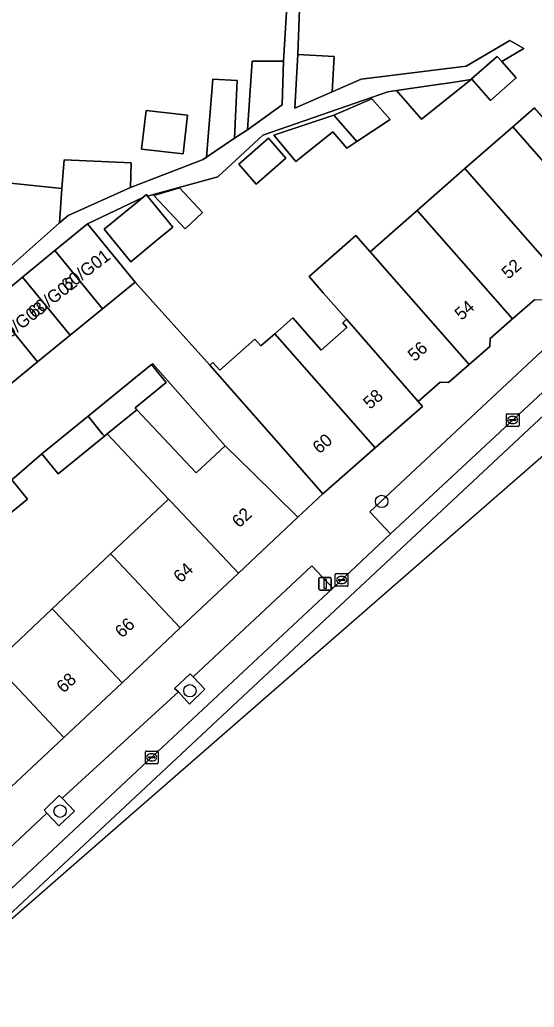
# Model space of a CAD drawing. Extents: x 159960 to 160866, y 382700 to 383354.
# Drawn here: x 160667.4 to 160708, y 382788.2 to 382866.2 of the extents above; entities that cross this region are included whole.
import ezdxf

# ---------------------------------------------------------------- set-up
doc = ezdxf.new("R2010")
doc.units = 0
for name, color, linetype in [('IMGEO_Boom', 7, 'Continuous'), ('IMGEO_Erf', 7, 'Continuous'), ('IMGEO_Groenvoorziening', 7, 'Continuous'), ('IMGEO_Kolk', 7, 'Continuous'), ('IMGEO_Lichtmast', 7, 'Continuous'), ('IMGEO_Pand', 7, 'Continuous'), ('IMGEO_Pand_nummerreeks', 7, 'Continuous'), ('IMGEO_Parkeervlak_open', 7, 'Continuous'), ('IMGEO_Rijbaan_lokaal_gesloten', 7, 'Continuous'), ('IMGEO_Voetpad_open', 7, 'Continuous')]:
    doc.layers.add(name, color=color, linetype=linetype)

msp = doc.modelspace()

# ---------------------------------------------------------------- linework, layer by layer
at = {"layer": 'IMGEO_Boom'}
for centre in [(160695.992, 382828.132), (160680.856, 382813.184), (160670.601, 382803.672)]:
    msp.add_circle(centre, 0.489, dxfattribs=at)
at = {"layer": 'IMGEO_Erf'}
for points in [[(160665.39, 382853.4), (160670.747, 382852.826), (160670.911, 382855.096), (160676.202, 382854.871), (160676.161, 382852.927), (160681.907, 382855.133), (160682.152, 382855.3), (160682.661, 382861.463), (160684.585, 382861.369), (160684.363, 382856.811), (160685.409, 382857.482), (160685.775, 382862.889), (160688.231, 382862.889), (160688.73, 382870.716)], [(160689.627, 382870.657), (160689.38, 382863.428), (160692.25, 382863.267), (160692.093, 382860.473), (160694.375, 382861.47), (160702.668, 382862.509), (160706.115, 382864.512), (160707.22, 382863.884), (160705.484, 382862.86), (160706.617, 382861.568), (160704.595, 382859.794), (160703.125, 382861.468), (160703.075, 382861.439), (160699.15, 382858.313), (160697.163, 382860.577), (160696.484, 382860.478), (160686.601, 382857.051), (160683.067, 382853.759), (160677.504, 382852.241), (160679.513, 382849.791), (160678.924, 382849.308), (160678.565, 382849.013), (160676.181, 382847.058), (160674.079, 382849.621), (160676.823, 382851.87), (160677.14, 382852.13), (160672.765, 382850.038), (160676.524, 382845.454), (160682.436, 382838.887), (160682.676, 382839.098), (160683.204, 382838.497), (160685.992, 382840.947), (160686.46, 382840.415), (160687.548, 382841.371), (160688.986, 382842.635), (160691.229, 382840.084), (160693.248, 382841.858), (160692.916, 382842.235), (160693.23, 382842.511), (160691.387, 382844.607), (160690.261, 382845.888), (160693.955, 382849.136), (160695.084, 382847.849), (160698.806, 382851.113), (160702.571, 382854.415), (160706.34, 382857.719), (160708.051, 382859.22)], [(160665.392, 382815.342), (160669.981, 382819.663), (160674.574, 382823.987), (160679.164, 382828.309), (160674.326, 382833.464), (160674.111, 382833.289), (160670.455, 382830.32), (160669.171, 382831.901), (160666.799, 382829.836), (160668.036, 382828.307), (160664.371, 382825.341)]]:
    msp.add_lwpolyline(points, dxfattribs=at)
for points in [[(160694.033, 382856.551), (160693.251, 382856.03), (160692.129, 382857.309), (160689.205, 382854.981), (160687.477, 382857.043), (160692.209, 382858.629), (160695.217, 382859.93), (160696.653, 382858.293)], [(160677.395, 382859.004), (160680.672, 382858.622), (160680.316, 382855.575), (160677.039, 382855.957)], [(160684.708, 382854.764), (160687.052, 382856.822), (160688.437, 382855.243), (160686.093, 382853.186)], [(160681.86, 382850.954), (160680.48, 382849.662), (160678.014, 382852.297), (160680.042, 382852.896)], [(160677.918, 382839.006), (160677.828, 382838.932), (160678.984, 382837.509), (160676.524, 382835.51), (160676.664, 382835.362), (160681.359, 382830.376), (160683.633, 382832.517)]]:
    msp.add_lwpolyline(points, close=True, dxfattribs=at)
at = {"layer": 'IMGEO_Groenvoorziening'}
for points in [[(160680.832, 382812.129), (160682.025, 382813.302), (160681.097, 382814.279), (160680.866, 382814.521), (160679.648, 382813.362), (160679.955, 382813.087)], [(160670.535, 382804.922), (160669.333, 382803.749), (160669.558, 382803.507), (160670.495, 382802.503), (160671.744, 382803.674), (160670.753, 382804.69)]]:
    msp.add_lwpolyline(points, close=True, dxfattribs=at)
at = {"layer": 'IMGEO_Kolk'}
for p, q in [((160705.841, 382834.132), (160705.841, 382834.984)), ((160705.916, 382835.058), (160706.768, 382835.058)), ((160706.329, 382834.838), (160706.354, 382834.838)), ((160706.842, 382834.984), (160706.842, 382834.132)), ((160706.768, 382834.058), (160705.916, 382834.058)), ((160706.1, 382834.552), (160706.1, 382834.564)), ((160706.538, 382834.515), (160706.14, 382834.515)), ((160706.143, 382834.601), (160706.541, 382834.601)), ((160706.352, 382834.278), (160706.327, 382834.278)), ((160706.584, 382834.564), (160706.584, 382834.552)), ((160692.333, 382821.504), (160692.333, 382822.356)), ((160692.408, 382822.43), (160693.26, 382822.43)), ((160692.821, 382822.21), (160692.846, 382822.21)), ((160693.334, 382822.356), (160693.334, 382821.504)), ((160693.26, 382821.43), (160692.408, 382821.43)), ((160692.592, 382821.924), (160692.592, 382821.936)), ((160693.03, 382821.887), (160692.632, 382821.887)), ((160692.635, 382821.973), (160693.033, 382821.973)), ((160692.844, 382821.65), (160692.819, 382821.65)), ((160693.076, 382821.936), (160693.076, 382821.924)), ((160677.338, 382807.497), (160677.338, 382808.349)), ((160677.413, 382808.423), (160678.265, 382808.423)), ((160677.826, 382808.203), (160677.851, 382808.203)), ((160678.339, 382808.349), (160678.339, 382807.497)), ((160678.265, 382807.423), (160677.413, 382807.423)), ((160677.597, 382807.917), (160677.597, 382807.929)), ((160678.035, 382807.88), (160677.637, 382807.88)), ((160677.64, 382807.966), (160678.038, 382807.966)), ((160677.849, 382807.643), (160677.824, 382807.643)), ((160678.081, 382807.929), (160678.081, 382807.917))]:
    msp.add_line(p, q, dxfattribs=at)
for points in [[(160705.841, 382834.132), (160705.841, 382834.984)], [(160705.916, 382835.058), (160706.768, 382835.058)], [(160706.842, 382834.984), (160706.842, 382834.132)], [(160706.768, 382834.058), (160705.916, 382834.058)], [(160692.333, 382821.504), (160692.333, 382822.356)], [(160692.408, 382822.43), (160693.26, 382822.43)], [(160693.334, 382822.356), (160693.334, 382821.504)], [(160693.26, 382821.43), (160692.408, 382821.43)], [(160677.338, 382807.497), (160677.338, 382808.349)], [(160677.413, 382808.423), (160678.265, 382808.423)], [(160678.339, 382808.349), (160678.339, 382807.497)], [(160678.265, 382807.423), (160677.413, 382807.423)]]:
    msp.add_lwpolyline(points, dxfattribs=at)
for centre, radius, start, end in [((160705.918, 382834.982), 0.0765, 91.55205, 178.44795), ((160705.918, 382834.982), 0.0765, 91.55205, 178.44795), ((160706.766, 382834.982), 0.0765, 1.55205, 88.44795), ((160706.766, 382834.982), 0.0765, 1.55205, 88.44795), ((160705.918, 382834.134), 0.0765, 181.55205, 268.44795), ((160705.918, 382834.134), 0.0765, 181.55205, 268.44795), ((160706.14, 382834.561), 0.0403, 85.87752, 175.75265), ((160706.137, 382834.551), 0.0366, 178.93798, 274.71019), ((160706.541, 382834.558), 0.043, 264.86636, 352.45326), ((160706.545, 382834.563), 0.0386, 1.73085, 96.63898), ((160706.766, 382834.134), 0.0765, 271.55205, 358.44795), ((160706.766, 382834.134), 0.0765, 271.55205, 358.44795), ((160692.41, 382822.354), 0.0765, 91.55205, 178.44795), ((160692.41, 382822.354), 0.0765, 91.55205, 178.44795), ((160693.258, 382822.354), 0.0765, 1.55205, 88.44795), ((160693.258, 382822.354), 0.0765, 1.55205, 88.44795), ((160692.41, 382821.506), 0.0765, 181.55205, 268.44795), ((160692.41, 382821.506), 0.0765, 181.55205, 268.44795), ((160692.632, 382821.933), 0.0403, 85.87752, 175.75265), ((160692.629, 382821.923), 0.0366, 178.93798, 274.71019), ((160693.033, 382821.93), 0.043, 264.86636, 352.45326), ((160693.037, 382821.935), 0.0386, 1.73085, 96.63898), ((160693.258, 382821.506), 0.0765, 271.55205, 358.44795), ((160693.258, 382821.506), 0.0765, 271.55205, 358.44795), ((160677.415, 382808.347), 0.0765, 91.55205, 178.44795), ((160677.415, 382808.347), 0.0765, 91.55205, 178.44795), ((160678.263, 382808.347), 0.0765, 1.55205, 88.44795), ((160678.263, 382808.347), 0.0765, 1.55205, 88.44795), ((160677.415, 382807.499), 0.0765, 181.55205, 268.44795), ((160677.415, 382807.499), 0.0765, 181.55205, 268.44795), ((160677.637, 382807.926), 0.0403, 85.87752, 175.75265), ((160677.634, 382807.916), 0.0366, 178.93798, 274.71019), ((160678.038, 382807.923), 0.043, 264.86636, 352.45326), ((160678.042, 382807.928), 0.0386, 1.73085, 96.63898), ((160678.263, 382807.499), 0.0765, 271.55205, 358.44795), ((160678.263, 382807.499), 0.0765, 271.55205, 358.44795)]:
    msp.add_arc(centre, radius, start, end, dxfattribs=at)
for centre, major_axis, ratio, start_param, end_param in [((160706.328, 382834.558), (-0.387, 0.002), 0.722429, 4.712389, 7.853982), ((160706.353, 382834.558), (-0.39, 0.002), 0.717154, 1.570796, 4.712389), ((160692.82, 382821.93), (-0.387, 0.002), 0.722429, 4.712389, 7.853982), ((160692.845, 382821.93), (-0.39, 0.002), 0.717154, 1.570796, 4.712389), ((160677.825, 382807.923), (-0.387, 0.002), 0.722429, 4.712389, 7.853982), ((160677.85, 382807.923), (-0.39, 0.002), 0.717154, 1.570796, 4.712389)]:
    msp.add_ellipse(centre, major_axis=major_axis, ratio=ratio, start_param=start_param, end_param=end_param, dxfattribs=at)
at = {"layer": 'IMGEO_Lichtmast'}
for p, q in [((160691.03, 382821.228), (160691.03, 382822.028)), ((160691.03, 382822.028), (160691.03, 382821.228)), ((160691.13, 382822.128), (160691.92, 382822.128)), ((160691.92, 382822.128), (160691.13, 382822.128)), ((160692.02, 382822.028), (160692.02, 382821.228)), ((160692.02, 382821.228), (160692.02, 382822.028)), ((160691.92, 382821.128), (160691.13, 382821.128)), ((160691.13, 382821.128), (160691.92, 382821.128))]:
    msp.add_line(p, q, dxfattribs=at)
msp.add_lwpolyline([(160691.45, 382822.003), (160691.6, 382822.003), (160691.6, 382821.253), (160691.45, 382821.253), (160691.45, 382822.003)], dxfattribs=at)
for centre, start, end in [((160691.13, 382822.028), 90, 180), ((160691.13, 382822.028), 90, 180), ((160691.92, 382822.028), 0, 90), ((160691.92, 382822.028), 360, 90), ((160691.13, 382821.228), 180, 270), ((160691.13, 382821.228), 180, 270), ((160691.92, 382821.228), 270, 0), ((160691.92, 382821.228), 270, 0)]:
    msp.add_arc(centre, 0.1, start, end, dxfattribs=at)
at = {"layer": 'IMGEO_Pand'}
for points in [[(160688.149, 382859.451), (160688.231, 382862.889), (160685.775, 382862.889), (160685.409, 382857.482)], [(160689.38, 382863.428), (160689.142, 382859.183), (160692.093, 382860.473), (160692.25, 382863.267)], [(160705.484, 382862.86), (160705.124, 382863.27), (160703.101, 382861.495), (160703.125, 382861.468), (160704.595, 382859.794), (160706.617, 382861.568)], [(160682.152, 382855.3), (160684.363, 382856.811), (160684.585, 382861.369), (160682.661, 382861.463)], [(160699.15, 382858.313), (160703.075, 382861.439), (160701.572, 382861.22), (160700.069, 382861.001), (160697.163, 382860.577)], [(160692.209, 382858.629), (160694.033, 382856.551), (160696.653, 382858.293), (160695.217, 382859.93)], [(160677.039, 382855.957), (160680.316, 382855.575), (160680.672, 382858.622), (160677.395, 382859.004)], [(160717.878, 382852.088), (160711.893, 382858.91), (160709.879, 382857.14), (160708.051, 382859.22), (160706.34, 382857.719), (160713.851, 382849.161), (160715.612, 382850.709), (160716.262, 382850.667)], [(160694.033, 382856.551), (160692.209, 382858.629), (160687.477, 382857.043), (160689.205, 382854.981), (160692.129, 382857.309), (160693.251, 382856.03)], [(160702.571, 382854.415), (160710.406, 382845.487), (160712.047, 382846.929), (160712.091, 382847.614), (160713.851, 382849.161), (160706.34, 382857.719)], [(160684.708, 382854.764), (160686.093, 382853.186), (160688.437, 382855.243), (160687.052, 382856.822)], [(160676.161, 382852.927), (160676.202, 382854.871), (160670.911, 382855.096), (160670.747, 382852.826), (160670.552, 382850.12), (160671.229, 382850.716)], [(160702.571, 382854.415), (160698.806, 382851.113), (160706.332, 382842.539), (160708.093, 382844.087), (160708.764, 382844.044), (160710.406, 382845.487)], [(160670.747, 382852.826), (160665.39, 382853.4), (160665.318, 382852.31), (160664.842, 382845.085), (160670.552, 382850.12)], [(160680.042, 382852.896), (160678.014, 382852.297), (160680.48, 382849.662), (160681.86, 382850.954)], [(160677.504, 382852.241), (160677.412, 382852.353), (160677.14, 382852.13), (160676.823, 382851.87), (160674.079, 382849.621), (160676.181, 382847.058), (160678.565, 382849.013), (160678.924, 382849.308), (160679.513, 382849.791)], [(160698.806, 382851.113), (160695.084, 382847.849), (160702.903, 382838.939), (160704.53, 382840.369), (160704.57, 382840.99), (160706.332, 382842.539)], [(160670.199, 382847.934), (160673.958, 382843.35), (160676.524, 382845.454), (160672.765, 382850.038)], [(160695.084, 382847.849), (160693.955, 382849.136), (160690.261, 382845.888), (160691.387, 382844.607), (160693.23, 382842.511), (160698.871, 382836.014), (160700.619, 382837.551), (160701.276, 382837.508), (160702.903, 382838.939)], [(160670.199, 382847.934), (160667.634, 382845.831), (160671.393, 382841.246), (160673.958, 382843.35)], [(160668.827, 382839.142), (160671.393, 382841.246), (160667.634, 382845.831), (160665.068, 382843.727)], [(160668.827, 382839.142), (160665.068, 382843.727), (160662.502, 382841.623), (160666.261, 382837.039)], [(160687.548, 382841.371), (160695.484, 382832.355), (160699.227, 382835.622), (160698.871, 382836.014), (160693.23, 382842.511), (160692.916, 382842.235), (160693.248, 382841.858), (160691.229, 382840.084), (160688.986, 382842.635)], [(160687.548, 382841.371), (160686.46, 382840.415), (160685.992, 382840.947), (160683.204, 382838.497), (160682.676, 382839.098), (160682.436, 382838.887), (160688.061, 382832.488), (160691.362, 382828.732), (160695.484, 382832.355)], [(160676.664, 382835.362), (160676.524, 382835.51), (160678.984, 382837.509), (160677.828, 382838.932), (160676.562, 382837.904), (160672.808, 382834.855), (160673.95, 382833.448), (160674.111, 382833.289), (160674.326, 382833.464)], [(160672.808, 382834.855), (160669.171, 382831.901), (160670.455, 382830.32), (160674.111, 382833.289), (160673.95, 382833.448)], [(160685.812, 382830.399), (160683.633, 382832.517), (160681.359, 382830.376), (160676.664, 382835.362), (160674.326, 382833.464), (160679.164, 382828.309), (160679.379, 382828.097), (160684.678, 382822.469), (160689.382, 382826.899)], [(160664.371, 382825.341), (160668.036, 382828.307), (160666.799, 382829.836), (160666.632, 382829.733), (160663.115, 382826.888)], [(160680.084, 382818.145), (160684.678, 382822.469), (160679.379, 382828.097), (160679.164, 382828.309), (160674.574, 382823.987), (160674.785, 382823.772)], [(160680.084, 382818.145), (160674.785, 382823.772), (160674.574, 382823.987), (160669.981, 382819.663), (160670.192, 382819.448), (160675.491, 382813.82)], [(160670.898, 382809.495), (160675.491, 382813.82), (160670.192, 382819.448), (160669.981, 382819.663), (160665.392, 382815.342)], [(160666.304, 382805.17), (160670.898, 382809.495), (160665.392, 382815.342), (160663.387, 382817.471), (160658.737, 382813.092), (160661.004, 382810.798)]]:
    msp.add_lwpolyline(points, close=True, dxfattribs=at)
at = {"layer": 'IMGEO_Parkeervlak_open'}
msp.add_lwpolyline([(160736.087, 382857.81), (160745.141, 382862.692), (160744.052, 382864.772), (160734.754, 382859.786), (160735.344, 382858.728), (160733.311, 382857.548), (160732.607, 382858.614), (160730.065, 382856.985), (160725.98, 382854.171), (160720.933, 382850.361), (160721.691, 382849.391), (160719.564, 382847.72), (160718.75, 382848.682), (160713.607, 382844.486), (160708.301, 382839.674), (160695.064, 382827.311), (160696.681, 382825.571), (160710.219, 382838.158)], dxfattribs=at)
msp.add_lwpolyline([(160692.134, 382821.293), (160690.49, 382823.053), (160681.097, 382814.279), (160682.025, 382813.302), (160680.832, 382812.129), (160679.955, 382813.087), (160670.753, 382804.69), (160671.744, 382803.674), (160670.495, 382802.503), (160669.558, 382803.507), (160661.434, 382795.902), (160660.52, 382795.003), (160661.489, 382794.017), (160660.283, 382792.831), (160659.258, 382793.875), (160654.656, 382789.542), (160656.258, 382787.779), (160660.95, 382792.152), (160662.169, 382793.288), (160678.71, 382808.754)], close=True, dxfattribs=at)
at = {"layer": 'IMGEO_Rijbaan_lokaal_gesloten'}
for points in [[(160658.793, 382788.217), (160658.795, 382788.219), (160713.681, 382839.487), (160716.862, 382842.261), (160724.646, 382848.459), (160727.703, 382850.736), (160730.902, 382852.951), (160733.843, 382854.844), (160736.572, 382856.486), (160745.822, 382861.534), (160754.189, 382865.798), (160800.497, 382890.041), (160850.387, 382917.788), (160851.212, 382918.383), (160851.951, 382919.185), (160852.601, 382920.321), (160849.639, 382918.958), (160833.656, 382910.101), (160799.878, 382891.281), (160796.345, 382889.412), (160753.546, 382867.025), (160745.141, 382862.692), (160736.087, 382857.81)], [(160851.95, 382915.343), (160851.95, 382915.343), (160850.387, 382917.788), (160800.497, 382890.041), (160754.189, 382865.798), (160745.822, 382861.534), (160736.572, 382856.486), (160733.843, 382854.844), (160730.902, 382852.951), (160727.703, 382850.736), (160724.646, 382848.459), (160716.862, 382842.261), (160713.681, 382839.487), (160658.795, 382788.219), (160658.793, 382788.217), (160673.346, 382800.899), (160718.808, 382840.517), (160802.421, 382887.508), (160835.083, 382905.864)], [(160710.219, 382838.158), (160696.681, 382825.571), (160692.134, 382821.293), (160678.71, 382808.754), (160662.169, 382793.288), (160660.95, 382792.152), (160656.258, 382787.779), (160652.139, 382783.926), (160634.888, 382767.768), (160633.677, 382766.68), (160633.862, 382766.492), (160658.793, 382788.217)]]:
    msp.add_lwpolyline(points, dxfattribs=at)
at = {"layer": 'IMGEO_Voetpad_open'}
for points in [[(160688.73, 382870.716), (160688.231, 382862.889), (160688.149, 382859.451), (160685.409, 382857.482), (160684.363, 382856.811), (160682.152, 382855.3), (160681.907, 382855.133), (160676.161, 382852.927), (160671.229, 382850.716), (160670.552, 382850.12), (160664.842, 382845.085), (160664.729, 382844.985), (160659.447, 382850.894), (160654.624, 382856.29), (160649.387, 382862.149), (160649.881, 382870.278)], [(160665.068, 382843.727), (160667.634, 382845.831), (160670.199, 382847.934), (160672.765, 382850.038), (160677.14, 382852.13), (160677.412, 382852.353), (160677.504, 382852.241), (160683.067, 382853.759), (160686.601, 382857.051), (160696.484, 382860.478), (160697.163, 382860.577), (160700.069, 382861.001), (160701.572, 382861.22), (160703.075, 382861.439), (160703.125, 382861.468), (160703.101, 382861.495), (160705.124, 382863.27), (160705.484, 382862.86), (160707.22, 382863.884), (160706.115, 382864.512), (160702.668, 382862.509), (160694.375, 382861.47), (160692.093, 382860.473), (160689.142, 382859.183), (160689.38, 382863.428), (160689.627, 382870.657)], [(160666.799, 382829.836), (160669.171, 382831.901), (160672.808, 382834.855), (160676.562, 382837.904), (160677.828, 382838.932), (160677.918, 382839.006), (160683.633, 382832.517), (160685.812, 382830.399), (160689.382, 382826.899), (160691.362, 382828.732), (160688.061, 382832.488), (160682.436, 382838.887), (160676.524, 382845.454), (160673.958, 382843.35), (160671.393, 382841.246), (160668.827, 382839.142), (160666.261, 382837.039)], [(160708.093, 382844.087), (160706.332, 382842.539), (160704.57, 382840.99), (160704.53, 382840.369), (160702.903, 382838.939), (160701.276, 382837.508), (160700.619, 382837.551), (160698.871, 382836.014), (160699.227, 382835.622), (160695.484, 382832.355), (160691.362, 382828.732), (160689.382, 382826.899), (160684.678, 382822.469), (160680.084, 382818.145), (160675.491, 382813.82), (160670.898, 382809.495), (160666.304, 382805.17)], [(160661.434, 382795.902), (160669.558, 382803.507), (160669.333, 382803.749), (160670.535, 382804.922), (160670.753, 382804.69), (160679.955, 382813.087), (160679.648, 382813.362), (160680.866, 382814.521), (160681.097, 382814.279), (160690.49, 382823.053), (160692.134, 382821.293), (160696.681, 382825.571), (160695.064, 382827.311), (160708.301, 382839.674)]]:
    msp.add_lwpolyline(points, dxfattribs=at)

# ---------------------------------------------------------------- texts
at = {"layer": 'IMGEO_Pand_nummerreeks'}
for s, rotation, p in [('60/G01', 37.37796, (160671.177, 382844.659)), ('52', 41.26909, (160706.003, 382845.627)), ('60/G02', 37.37796, (160668.558, 382842.528)), ('54', 41.26909, (160702.297, 382842.375)), ('60/G03', 37.37796, (160666.062, 382840.545)), ('56', 41.27015, (160698.59, 382839.122)), ('58', 41.31351, (160695.076, 382835.352)), ('60', 41.31599, (160691.078, 382831.838)), ('62', 43.2755, (160684.741, 382825.99)), ('64', 43.27614, (160680.122, 382821.641)), ('66', 43.27614, (160675.501, 382817.291)), ('68', 43.27614, (160670.883, 382812.942))]:
    msp.add_text(s, height=1, rotation=rotation, dxfattribs=at).set_placement(p)

doc.saveas('drawing.dxf')
